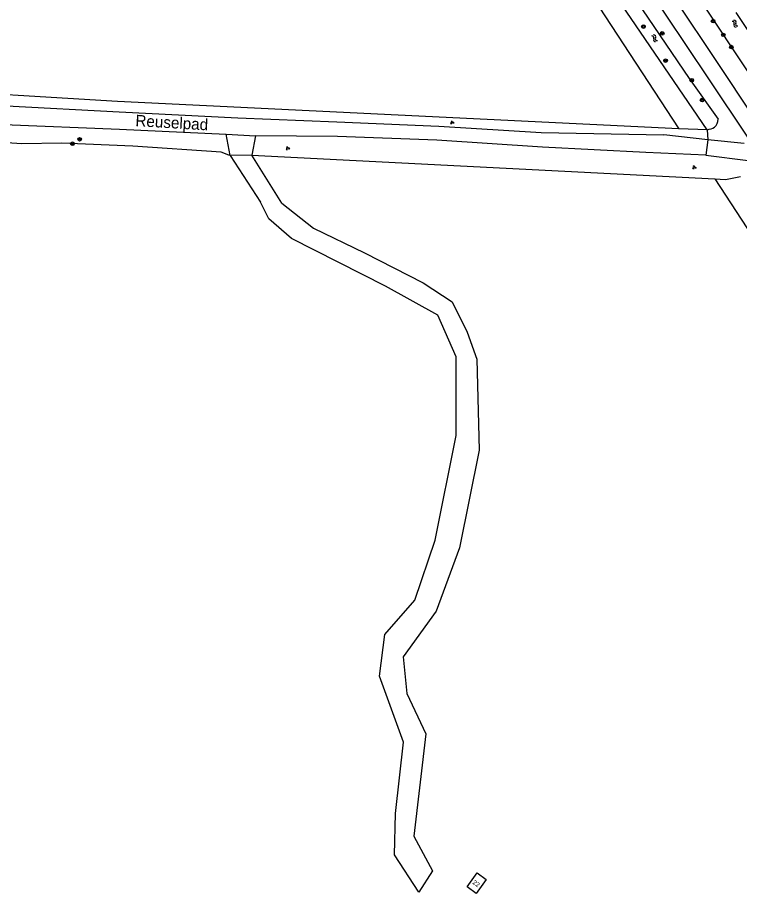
# Model space of a CAD drawing. Extents: x 128999 to 131010, y 395498 to 399007.
# Drawn here: x 129641.8 to 129800.4, y 395518.8 to 395711.1 of the extents above; entities that cross this region are included whole.
import ezdxf

# ---------------------------------------------------------------- set-up
doc = ezdxf.new("R2010")
doc.units = 0
for name, color, linetype in [('gg-afsc-draadraster', 7, 'Continuous'), ('gg-afsc-hekwerk', 7, 'Continuous'), ('gg-anno-huisnummerreeks BGT', 7, 'Continuous'), ('gg-anno-openbare ruimte label', 7, 'Continuous'), ('gg-bbg-hoofdgebouw', 7, 'Continuous'), ('gg-knt-onverhard', 7, 'Continuous'), ('gg-knt-verharding', 7, 'Continuous'), ('gg-kntw-bovenkant insteek waterloop', 7, 'Continuous'), ('gt-grn-groengrens', 7, 'Continuous'), ('gt-symb-boom', 7, 'Continuous'), ('gt-symb-groenvak', 7, 'Continuous'), ('gt-symb-watersymbool', 7, 'Continuous')]:
    doc.layers.add(name, color=color, linetype=linetype)

# ---------------------------------------------------------------- blocks, each defined once
blk = doc.blocks.new('gt0-BOOM')
at = {"layer": 'gt-symb-boom'}
for radius in [0.4, 0.2]:
    blk.add_circle((0, 0), radius, dxfattribs=at)
blk = doc.blocks.new('gt0-WA')
at = {"layer": 'gt-symb-watersymbool'}
for centre, start, end in [((-0.32, 0.02), 28.0725, 151.9275), ((0.43, 0.42), 208.0725, 331.9275), ((-0.32, -0.43), 28.0725, 151.9275), ((0.43, -0.03), 208.0725, 331.9275)]:
    blk.add_arc(centre, 0.425, start, end, dxfattribs=at)
blk = doc.blocks.new('gt0-GRVAK')
at = {"layer": 'gt-symb-groenvak'}
for p, q in [((-0.11, 0.19), (-0.23, 0.24)), ((-0.18, 0.15), (0.09, 0.15)), ((-0.09, 0.21), (-0.16, 0.32)), ((-0.05, 0.21), (-0.05, 0.39)), ((0, 0.21), (0.06, 0.32)), ((0.01, 0.19), (0.13, 0.24)), ((0.26, -0.05), (0.2, 0.06)), ((0.31, -0.05), (0.31, 0.13)), ((0.35, -0.05), (0.41, 0.06)), ((-0.24, -0.23), (-0.36, -0.18)), ((-0.32, -0.26), (-0.05, -0.26)), ((-0.23, -0.21), (-0.29, -0.1)), ((-0.18, -0.2), (-0.18, -0.02)), ((-0.14, -0.21), (-0.07, -0.1)), ((-0.12, -0.23), (0, -0.18)), ((0.24, -0.07), (0.12, -0.02)), ((0.17, -0.11), (0.44, -0.11)), ((0.37, -0.07), (0.49, -0.02))]:
    blk.add_line(p, q, dxfattribs=at)

msp = doc.modelspace()

# ---------------------------------------------------------------- linework, layer by layer
at = {"layer": 'gg-afsc-draadraster'}
for p, q in [((129793.27, 395686.51), (129787.08, 395686.66)), ((129693.23, 395680.88), (129794.96, 395675.72)), ((129794.96, 395675.72), (129797.32, 395675.6))]:
    msp.add_line(p, q, dxfattribs=at)
for points in [[(129787.08, 395686.66), (129663.74, 395692.73), (129617.66, 395695.48), (129614.64, 395695.99), (129611.93, 395697.51), (129610.49, 395700.99), (129609.89, 395720.96)], [(129667.1, 395682.88), (129651.51, 395683.55), (129642.68, 395683.38)], [(129688.5, 395680.85), (129688.2, 395680.88), (129686.54, 395681.61), (129667.1, 395682.88)]]:
    msp.add_lwpolyline(points, dxfattribs=at)
at = {"layer": 'gg-afsc-hekwerk'}
msp.add_line((129693.23, 395680.88), (129688.5, 395680.85), dxfattribs=at)
msp.add_lwpolyline([(129642.68, 395683.38), (129618.32, 395685.09), (129612.38, 395685.29), (129609.42, 395684.28)], dxfattribs=at)
at = {"layer": 'gg-bbg-hoofdgebouw'}
msp.add_lwpolyline([(129742.74, 395523.35), (129744.74, 395521.9), (129742.55, 395518.85), (129740.55, 395520.3), (129742.74, 395523.35)], dxfattribs=at)
at = {"layer": 'gg-knt-onverhard'}
for p, q in [((129688.5, 395680.85), (129687.62, 395685.49)), ((129687.62, 395685.49), (129694.07, 395685.18)), ((129694.07, 395685.18), (129693.23, 395680.88)), ((129793.38, 395684.28), (129783.73, 395685.38)), ((129688.5, 395680.85), (129695.18, 395670.58)), ((129699.88, 395670.38), (129693.23, 395680.88)), ((129793.01, 395680.93), (129779.77, 395681.48))]:
    msp.add_line(p, q, dxfattribs=at)
for points in [[(129609.98, 395696.55), (129612.06, 395694.32), (129614.6, 395693.12), (129617.62, 395692.8), (129639.45, 395691.75), (129664.15, 395690.41), (129690.18, 395689.1), (129711.9, 395688.23), (129734.34, 395687.28), (129756.78, 395685.89), (129783.73, 395685.38)], [(129606.44, 395686.07), (129608.88, 395687.35), (129610.2, 395687.9), (129612.44, 395688.51), (129615.24, 395688.8), (129618.06, 395688.71), (129638.79, 395687.66), (129664.2, 395686.61), (129687.62, 395685.49)], [(129779.77, 395681.48), (129757.11, 395682.65), (129733.92, 395684.19), (129712.09, 395685), (129694.07, 395685.18)], [(129733.53, 395596.38), (129738.13, 395619.41), (129738.13, 395636.64), (129734.1, 395645.82), (129722.59, 395652.19), (129702.01, 395662.6), (129696.98, 395666.96), (129695.18, 395670.58)], [(129699.88, 395670.38), (129706.82, 395664.86), (129718, 395659.49), (129730.86, 395652.89), (129737.23, 395648.75), (129740.59, 395642.04), (129742.71, 395636.11), (129743.16, 395616.17), (129738.84, 395594.69)], [(129738.84, 395594.69), (129733.75, 395580.79), (129726.51, 395570.8), (129727.3, 395562.78), (129731.5, 395553.91), (129728.86, 395531.45), (129732.97, 395523.82), (129729.91, 395519.14), (129724.63, 395527.36), (129724.82, 395536.37), (129726.59, 395552.03), (129721.3, 395566.52), (129722.48, 395575.72), (129729.03, 395583.26), (129733.53, 395596.38)]]:
    msp.add_lwpolyline(points, dxfattribs=at)
at = {"layer": 'gg-knt-verharding'}
for p, q in [((129793.38, 395684.28), (129793.01, 395680.93)), ((129801.37, 395683.46), (129793.38, 395684.28)), ((129793.01, 395680.93), (129802.26, 395679.76))]:
    msp.add_line(p, q, dxfattribs=at)
for points in [[(129662.97, 395899.37), (129691.19, 395857.03), (129749.76, 395769.37), (129773.32, 395734.37), (129796.63, 395699.51), (129807.63, 395682.95)], [(129659.93, 395897.52), (129688.12, 395855.21), (129746.81, 395767.37), (129770.36, 395732.36), (129793.42, 395697.92), (129802.28, 395684.65)]]:
    msp.add_lwpolyline(points, dxfattribs=at)
at = {"layer": 'gg-kntw-bovenkant insteek waterloop'}
for p, q in [((129793.27, 395686.51), (129773.15, 395716)), ((129816.87, 395686.24), (129799.61, 395712.25))]:
    msp.add_line(p, q, dxfattribs=at)
for points in [[(129666.57, 395902.51), (129694.89, 395859.66), (129723.7, 395816.41), (129753.62, 395771.83), (129760.1, 395762.62), (129800.16, 395702.26), (129811.51, 395685.2), (129813.14, 395685.18)], [(129657.21, 395895.78), (129685.37, 395852.85), (129714.32, 395809.83), (129767.46, 395730), (129789.35, 395697.75), (129795.72, 395688.82)]]:
    msp.add_lwpolyline(points, dxfattribs=at)
for centre, radius, start, end in [((129793.18, 395688.93), 2.54, 312.7669, 357.5711), ((129792.67, 395690.97), 4.5, 277.7432, 299.8406)]:
    msp.add_arc(centre, radius, start, end, dxfattribs=at)
at = {"layer": 'gt-grn-groengrens'}
for p, q in [((129767.87, 395716), (129787.08, 395686.66)), ((129793.27, 395686.51), (129793.38, 395684.28)), ((129797.32, 395675.6), (129800.57, 395676.24))]:
    msp.add_line(p, q, dxfattribs=at)
msp.add_lwpolyline([(129794.96, 395675.72), (129853.26, 395586.52), (129859.05, 395588.76)], dxfattribs=at)

# ---------------------------------------------------------------- block references
at = {"layer": 'gt-symb-boom'}
for p in [(129794.58, 395710.33), (129779.28, 395709.15), (129783.4, 395707.64), (129796.82, 395707.33), (129798.58, 395704.65), (129784.14, 395701.66), (129789.89, 395697.36), (129792.14, 395693), (129653.85, 395683.42), (129655.44, 395684.4)]:
    msp.add_blockref('gt0-BOOM', p, dxfattribs=at)
at = {"layer": 'gt-symb-groenvak'}
for p in [(129737.24, 395688.09), (129701.13, 395682.44), (129790.43, 395678.24)]:
    msp.add_blockref('gt0-GRVAK', p, dxfattribs=at)
at = {"layer": 'gt-symb-watersymbool', "rotation": 123.83302869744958}
for p in [(129799.4, 395709.72), (129781.75, 395706.53)]:
    msp.add_blockref('gt0-WA', p, dxfattribs=at)

# ---------------------------------------------------------------- texts
at = {"layer": 'gg-anno-huisnummerreeks BGT'}
msp.add_text('22', height=1, rotation=324, dxfattribs=at).set_placement((129741.64, 395521.06))
at = {"layer": 'gg-anno-openbare ruimte label'}
msp.add_text('Reuselpad', height=2.5, rotation=356.6, dxfattribs=at).set_placement((129667.64, 395687.3))

doc.saveas('drawing.dxf')
